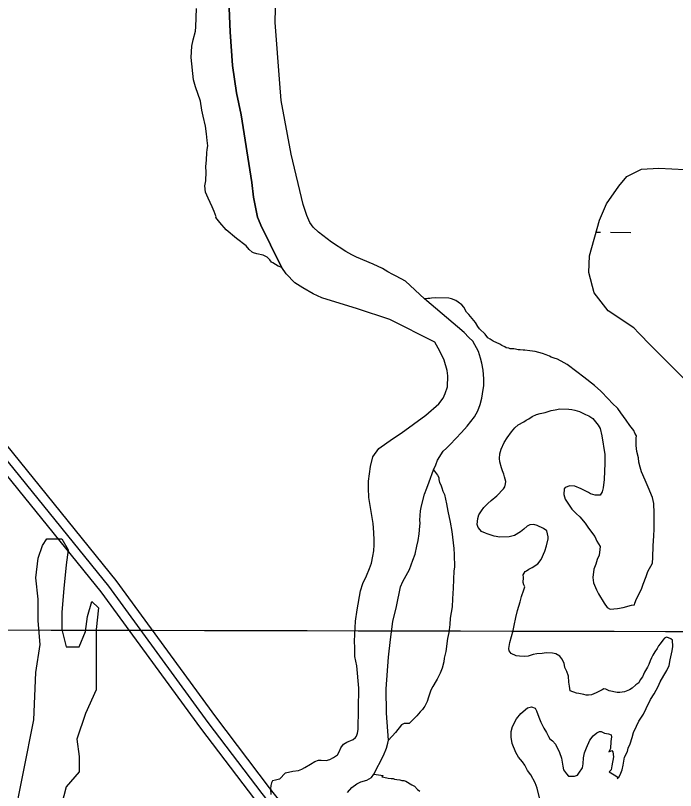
# Model space of a CAD drawing. Extents: x 3192986 to 3230865, y 867483 to 892886.
# Drawn here: x 3201323 to 3202375, y 884781 to 886016 of the extents above; entities that cross this region are included whole.
import ezdxf

# ---------------------------------------------------------------- set-up
doc = ezdxf.new("R2010")
doc.units = 0
for name, color, linetype in [('V-GRID-MAJR', 7, 'Continuous'), ('V-ROAD-CNTR', 7, 'Continuous'), ('V-SITE-VEGE', 7, 'Continuous'), ('V-TOPO-SHOR', 7, 'Continuous'), ('V-WETL-SWMP', 7, 'Continuous')]:
    doc.layers.add(name, color=color, linetype=linetype)

msp = doc.modelspace()

# ---------------------------------------------------------------- linework, layer by layer
at = {"layer": 'V-GRID-MAJR'}
msp.add_spline([(3197214.9, 885046.1), (3202441, 885034.4), (3207667.2, 885023.3), (3212893.3, 885013.1), (3218119.5, 885003.6), (3223345.6, 884994.8), (3228571.8, 884986.9)], degree=3, dxfattribs=at)
at = {"layer": 'V-ROAD-CNTR'}
for points in [[(3201206.7, 885432.4), (3201470.9, 885106.5), (3201629.8, 884889.4), (3201715.6, 884776.1), (3201795.8, 884674.4), (3201882.2, 884531.9), (3201969.7, 884417.5), (3202091.9, 884286.9), (3202264.4, 884130.8), (3202470.7, 883950.1), (3202674.7, 883779.2), (3202740.9, 883722.7)], [(3201218.5, 885441.7), (3201482.7, 885115.7), (3201641.8, 884898.4), (3201727.4, 884785.3), (3201808.2, 884683), (3201894.6, 884540.4), (3201981.2, 884427.2), (3202102.4, 884297.6), (3202274.4, 884142), (3202480.4, 883961.5), (3202684.4, 883790.7), (3202738.9, 883744.2)], [(3201194.9, 885423.1), (3201459, 885097.4), (3201617.7, 884880.5), (3201703.7, 884767), (3201783.5, 884665.9), (3201869.8, 884523.5), (3201958.3, 884407.8), (3202081.4, 884276.2), (3202254.4, 884119.6), (3202460.9, 883938.7), (3202665.1, 883767.8), (3202720.2, 883720.7)]]:
    msp.add_lwpolyline(points, dxfattribs=at)
at = {"layer": 'V-SITE-VEGE'}
for points in [[(3202339.3, 885152.4), (3202339.9, 885170.8), (3202340.8, 885186.8), (3202341.2, 885197.6), (3202341.2, 885212.7), (3202341.5, 885223.1), (3202340.5, 885238.2), (3202338.5, 885247.7), (3202331.9, 885264.4), (3202327.1, 885275.8), (3202320.9, 885288.7), (3202319.2, 885296.3), (3202316.7, 885304.4), (3202316.4, 885311), (3202313.9, 885321.5), (3202312.8, 885330.9), (3202312.6, 885342.3), (3202313.2, 885346.5), (3202310.5, 885350.3), (3202308.8, 885354.6), (3202302.4, 885362.8), (3202296.6, 885371), (3202288.4, 885383.1), (3202283.5, 885389.8), (3202274.3, 885398.1), (3202268.4, 885404.9), (3202256, 885417.5), (3202246.4, 885426.3), (3202228.9, 885439.6), (3202217.9, 885448.4), (3202202.7, 885459.7), (3202197.6, 885462.7), (3202186.9, 885468.2), (3202181.8, 885470.2), (3202177.1, 885471.8), (3202174.3, 885473.3), (3202169.2, 885475.3), (3202163.2, 885477.4), (3202151.5, 885480.6), (3202143, 885481.8), (3202135, 885482.5), (3202132.2, 885482.6), (3202127.5, 885483.2), (3202124.2, 885483.3), (3202120, 885484.4), (3202117.7, 885484.9), (3202111.5, 885485.1), (3202109.7, 885486.1), (3202105.5, 885486.7), (3202103.2, 885488.2), (3202098.5, 885490.2), (3202095.3, 885492.2), (3202084.6, 885497.3), (3202080, 885500.2), (3202076.3, 885502.2), (3202071.7, 885508.5), (3202063, 885516.8), (3202059.9, 885520.7), (3202056.3, 885526.9), (3202045.8, 885539.5), (3202042.2, 885543.3), (3202037.7, 885551.5), (3202034.5, 885554.9), (3202028.5, 885559.3), (3202024.8, 885561.8), (3202017.9, 885564.8), (3202014.1, 885565.4), (3201992.9, 885566.1), (3201986.3, 885565.8), (3201983.5, 885564.9), (3201980.2, 885565), (3201975, 885564.7), (3201944.5, 885592.6), (3201930.1, 885600.6), (3201924.6, 885603.4), (3201916.8, 885607.6), (3201907.9, 885613), (3201893.2, 885619.6), (3201866.6, 885630.9), (3201859, 885634.7), (3201849.4, 885640), (3201826.5, 885654.7), (3201805.8, 885671), (3201797.3, 885678.8), (3201792.4, 885686.1), (3201787.2, 885697.4), (3201781.4, 885714.8), (3201762.4, 885794.9), (3201746.4, 885880.8), (3201744.2, 885908), (3201736.9, 886005.2), (3201738.6, 886074.3)], [(3201662.8, 886040.6), (3201664.9, 885989.9), (3201668.9, 885936.4), (3201675.5, 885893.1), (3201682.7, 885857.6), (3201699.5, 885750.1), (3201702.5, 885726.4), (3201709, 885694.5), (3201715.4, 885678), (3201719.8, 885670.1), (3201738.9, 885630.8), (3201747.5, 885614.3), (3201741.5, 885616.8), (3201733.1, 885621.8), (3201731.3, 885622.8), (3201728.6, 885626.6), (3201724, 885631), (3201718, 885634), (3201707.7, 885636.2), (3201702.1, 885637.8), (3201700.2, 885638.8), (3201695.6, 885643.2), (3201690.6, 885649), (3201675, 885660.8), (3201658.9, 885674.5), (3201648.9, 885686.1), (3201642.5, 885694.3), (3201642.6, 885695.2), (3201641.3, 885699.5), (3201639.5, 885703.8), (3201636.4, 885711), (3201630.3, 885724.8), (3201625.9, 885734.4), (3201624.8, 885744.8), (3201626.4, 885752.8), (3201626.9, 885766.9), (3201626.6, 885774.9), (3201627.5, 885786.2), (3201627.8, 885797), (3201628.4, 885802.7), (3201629.5, 885808.3), (3201628.4, 885816.8), (3201627.3, 885827.7), (3201625.8, 885839.5), (3201622.1, 885855.7), (3201620, 885865.1), (3201617.6, 885879.8), (3201609.8, 885902.2), (3201606.9, 885913.6), (3201603.2, 885949.1), (3201603.8, 885967.4), (3201606, 885977.3), (3201609.7, 885991.3), (3201610.4, 885997.9), (3201611.3, 886027.1)], [(3202075.1, 885189.8), (3202072.3, 885191.3), (3202065.8, 885193.9), (3202064, 885196.3), (3202060.4, 885200.2), (3202059.1, 885204.9), (3202059.9, 885214.3), (3202061.9, 885220.4), (3202065.9, 885226.8), (3202069.8, 885231.9), (3202076.1, 885238.3), (3202081.5, 885243.3), (3202090.2, 885250.6), (3202100.9, 885261.6), (3202102.9, 885264.8), (3202104.4, 885269.5), (3202104.6, 885273.3), (3202102.4, 885280.9), (3202101.6, 885285.1), (3202099.4, 885290.4), (3202097.7, 885295.1), (3202095.2, 885304.7), (3202094.4, 885309.9), (3202095.1, 885317.8), (3202097.2, 885324.9), (3202102.2, 885335.5), (3202106.7, 885342.9), (3202113.6, 885352.6), (3202119, 885359.1), (3202124.3, 885363.6), (3202133.4, 885368.5), (3202137.3, 885371.2), (3202141.6, 885373.4), (3202146.9, 885377.1), (3202153.6, 885380.1), (3202159.7, 885381.8), (3202167.3, 885383.5), (3202177.3, 885386.5), (3202183.5, 885387.7), (3202190.6, 885389.4), (3202205.2, 885388.9), (3202209.9, 885388.3), (3202215, 885387.2), (3202222.1, 885385.1), (3202225.3, 885383.6), (3202231.8, 885380.1), (3202236.9, 885378.1), (3202243.4, 885374.1), (3202252, 885363.4), (3202255.1, 885357.7), (3202258.1, 885346.3), (3202262.4, 885316.5), (3202262.4, 885302.8), (3202261.6, 885276.4), (3202260.2, 885263.3), (3202258.6, 885257.2), (3202255.2, 885251.7), (3202247.2, 885251.9), (3202239.7, 885254), (3202236.5, 885256), (3202230, 885259), (3202224.9, 885262), (3202214.6, 885266.1), (3202206.6, 885266.3), (3202199.5, 885263.7), (3202198, 885261.9), (3202197.2, 885252.5), (3202199.4, 885245.4), (3202205.7, 885235.7), (3202210.2, 885229.5), (3202217, 885222.2), (3202222.5, 885217.3), (3202231.2, 885207.1), (3202236.6, 885199), (3202246.6, 885185.9), (3202250.1, 885178.3), (3202255, 885169.7), (3202254.9, 885164.9), (3202253.6, 885156), (3202250.6, 885149), (3202248.5, 885141.6), (3202244.9, 885133.7), (3202243.6, 885120.5), (3202244.8, 885112), (3202249.1, 885101), (3202252.7, 885094.3), (3202261.7, 885079.4), (3202266.6, 885072.7), (3202271.3, 885070.2), (3202282.6, 885070.8), (3202292.1, 885072.4), (3202304.9, 885076.2), (3202309.7, 885077), (3202310.2, 885079.8), (3202313.2, 885086.3), (3202321.3, 885102.1), (3202323.9, 885109.6), (3202328.5, 885122.1), (3202331.1, 885130.1), (3202338.6, 885143.5), (3202339.3, 885152.4)], [(3202356.6, 884964.3), (3202361.6, 884972.2), (3202365.1, 884980.1), (3202366.8, 884989), (3202370.1, 885003.5), (3202370.8, 885010.6), (3202370.6, 885020.5), (3202367.8, 885022.9), (3202364.1, 885024.4), (3202360.9, 885025.5), (3202358, 885023.7), (3202355, 885020.5), (3202351.1, 885014.5), (3202348.2, 885011.3), (3202346.2, 885007.5), (3202342.2, 885002), (3202339.2, 884996.9), (3202337.2, 884992.3), (3202334.7, 884987.6), (3202332.7, 884982), (3202330.6, 884977.4), (3202326.1, 884969.5), (3202322.6, 884962.1), (3202319.2, 884957.5), (3202316.7, 884952.8), (3202312.3, 884949.2), (3202306, 884944.2), (3202301.7, 884941.5), (3202294.1, 884938.5), (3202286.5, 884937.3), (3202282.3, 884937.4), (3202269.6, 884939.7), (3202264, 884942.7), (3202260.8, 884942.8), (3202258.4, 884941.4), (3202250.7, 884937.9), (3202248.8, 884936.5), (3202241.1, 884933.5), (3202236.4, 884932.7), (3202232.6, 884932.8), (3202229.4, 884933.8), (3202221.4, 884935.5), (3202217.2, 884936.1), (3202207.4, 884939.7), (3202206.2, 884947.3), (3202205, 884953.9), (3202204.8, 884963.4), (3202202.2, 884970.5), (3202199.1, 884977.2), (3202197.9, 884983.8), (3202193.9, 884991), (3202190.7, 884994.9), (3202184.7, 884998.8), (3202179.1, 885000), (3202169.2, 885000.3), (3202162.6, 884999.5), (3202154.1, 884998.8), (3202148.4, 884997.6), (3202140.3, 884995), (3202134.6, 884994.7), (3202126.6, 884995), (3202121, 884995.6), (3202113.1, 884999.2), (3202109.9, 885003.5), (3202109.6, 885007.3), (3202111.3, 885016.7), (3202116.6, 885035.8), (3202118.2, 885043.8), (3202120.5, 885056.9), (3202123.2, 885067.7), (3202127.4, 885081.7), (3202129.6, 885090.1), (3202133.7, 885100.8), (3202135.2, 885105.5), (3202133.4, 885108.8), (3202132.6, 885112.6), (3202132.8, 885120.6), (3202132.5, 885124.9), (3202135.5, 885130), (3202137.9, 885131.3), (3202141.3, 885133.6), (3202147, 885136.2), (3202155.7, 885142.5), (3202161.1, 885149), (3202167.1, 885162.5), (3202169.7, 885170.9), (3202172.4, 885182.1), (3202172.5, 885185.4), (3202170, 885194.9), (3202164.9, 885198.3), (3202154.7, 885203.4), (3202149.6, 885204.9), (3202143, 885204.2), (3202138.7, 885202.5), (3202133.3, 885197.4), (3202128, 885193.4), (3202118.4, 885187.5), (3202109.9, 885185.4), (3202095.2, 885184.9), (3202086.3, 885186.2), (3202075.1, 885189.8)], [(3201318.9, 884728), (3201352, 884893.5), (3201355.4, 884969), (3201362.3, 885013.7), (3201358.8, 885051.5), (3201358.8, 885085.8), (3201355.4, 885120.1), (3201358.8, 885151.1), (3201365.7, 885171.7), (3201372.6, 885182), (3201396.6, 885182), (3201406.9, 885164.8), (3201403.5, 885140.8), (3201400, 885103), (3201396.6, 885065.2), (3201396.6, 885037.7), (3201403.5, 885010.2), (3201424.1, 885010.2), (3201434.4, 885034.3), (3201437.8, 885058.3), (3201444.7, 885082.4), (3201455, 885072.1), (3201451.5, 885037.7), (3201451.5, 884993.1), (3201451.5, 884941.6), (3201434.4, 884903.8), (3201420.6, 884862.6), (3201424.1, 884835.1), (3201424.1, 884811), (3201403.5, 884787), (3201393.2, 884745.8)], [(3202158.3, 884769.2), (3202154.6, 884784.9), (3202151.5, 884793.4), (3202144.8, 884805.9), (3202139.4, 884812.7), (3202134.9, 884821.3), (3202131.3, 884826.6), (3202125, 884834.3), (3202120.5, 884841.5), (3202114.8, 884855.8), (3202113.2, 884865.8), (3202113, 884875.2), (3202115.2, 884883.2), (3202121.7, 884895.2), (3202128.5, 884903.5), (3202139.2, 884912.6), (3202145.8, 884914.3), (3202151.4, 884912.2), (3202153.6, 884907.9), (3202157.6, 884897.9), (3202160.6, 884889.8), (3202165.5, 884880.2), (3202169.5, 884873.5), (3202172.6, 884866.8), (3202174.9, 884863.4), (3202179, 884860), (3202184, 884854.6), (3202190.2, 884841.7), (3202193.3, 884832.7), (3202195.7, 884819.9), (3202196.9, 884814.2), (3202201.4, 884807.5), (3202204.6, 884804.1), (3202214.5, 884803.8), (3202218.8, 884805.5), (3202221.3, 884808.7), (3202227.2, 884817), (3202228.3, 884823.6), (3202228.6, 884833), (3202230.3, 884841), (3202233.4, 884848.9), (3202238.9, 884861.4), (3202243.8, 884867.9), (3202250.1, 884872.9), (3202254, 884875.1), (3202256.8, 884875), (3202261.9, 884872.5), (3202268.5, 884871.4), (3202272.6, 884869.8), (3202273, 884866.5), (3202272.3, 884859), (3202271.5, 884847.7), (3202269, 884842.6), (3202271.4, 884843.9), (3202273.8, 884844.8), (3202275.6, 884842.4), (3202276.3, 884834.8), (3202273.9, 884820.3), (3202272.8, 884814.2), (3202270.9, 884812.4), (3202269.4, 884810.5), (3202277.3, 884806.1), (3202283.3, 884802.1), (3202282.3, 884800.3), (3202285.2, 884802.5), (3202287.2, 884805.8), (3202290.2, 884813.7), (3202291.9, 884821.2), (3202294.2, 884834.3), (3202298.7, 884843.1), (3202299.8, 884848.7), (3202302.8, 884855.2), (3202306.4, 884865.5), (3202308.6, 884873.4), (3202313.1, 884883.7), (3202317.1, 884891.6), (3202324.1, 884902.7), (3202328.6, 884911.5), (3202335.6, 884925.9), (3202341.1, 884935.1), (3202347.6, 884946.7), (3202351.1, 884954.1), (3202356.6, 884964.3)], [(3201852.4, 884778), (3201859.4, 884785.7), (3201867.1, 884791.6), (3201873.6, 884794.6), (3201883.2, 884797.7), (3201890.4, 884801.8), (3201894.5, 884806.9), (3201909.2, 884805.1), (3201907.2, 884802.8), (3201910, 884802.3), (3201917, 884800.7), (3201921.7, 884800), (3201925, 884799.9), (3201927.4, 884798.9), (3201931.1, 884798.3), (3201935.8, 884798.2), (3201939.1, 884797.2), (3201941.9, 884797.1), (3201945.2, 884796), (3201954.9, 884790.1), (3201959.1, 884788.1), (3201964.1, 884782.7), (3201967.8, 884779.8)]]:
    msp.add_lwpolyline(points, dxfattribs=at)
msp.add_lwpolyline([(3201942.7, 884887.8), (3201940.3, 884886.9), (3201938.4, 884885.6), (3201928.6, 884873.6), (3201917.8, 884861.2), (3201914.2, 884904), (3201913.8, 884942.8), (3201917.9, 884993.5), (3201920.6, 885021.7), (3201924.8, 885050.3), (3201930.3, 885074.5), (3201936.6, 885105.5), (3201940.5, 885114.3), (3201951.2, 885133.2), (3201956.4, 885148.1), (3201960, 885157.5), (3201962.8, 885170.3), (3201965.1, 885179.5), (3201966.8, 885189.8), (3201967.8, 885202.2), (3201967.9, 885206.8), (3201967.5, 885211.7), (3201968.9, 885226.6), (3201970.3, 885234.5), (3201975.1, 885253.1), (3201978.6, 885262.9), (3201982.6, 885273.1), (3201989.6, 885292.1), (3201995.9, 885283.5), (3201998.1, 885279.6), (3201998, 885276.4), (3201998.8, 885272.1), (3202001.1, 885268.2), (3202002.8, 885263.5), (3202004.5, 885258.2), (3202007.2, 885252.5), (3202010, 885237.8), (3202012.5, 885226.4), (3202016.2, 885208.4), (3202018.6, 885193.7), (3202022, 885166.7), (3202022.1, 885157.3), (3202022.9, 885137), (3202021.8, 885130.9), (3202021, 885103.6), (3202019.5, 885086.2), (3202019.1, 885073.5), (3202016.2, 885055.7), (3202015.4, 885045.8), (3202013.6, 885032.7), (3202011.9, 885023.3), (3202008.9, 885002.7), (3202006.2, 884991.9), (3202006, 884986.3), (3202003.4, 884976), (3202000.3, 884968.1), (3201995.3, 884958.3), (3201993.8, 884956), (3201988.3, 884946.7), (3201985.3, 884940.7), (3201981.2, 884929.5), (3201979.1, 884923), (3201975.6, 884915.6), (3201974.1, 884913.2), (3201971.6, 884910), (3201968.2, 884906.4), (3201962.8, 884899.9), (3201957.5, 884894.9), (3201952.6, 884889.9), (3201950.7, 884887.6), (3201945, 884887.7)], close=True, dxfattribs=at)
at = {"layer": 'V-TOPO-SHOR'}
for points in [[(3201852.4, 884778), (3201859.4, 884785.7), (3201867.1, 884791.6), (3201873.6, 884794.6), (3201883.2, 884797.7), (3201890.4, 884801.8), (3201894.5, 884806.9), (3201909.7, 884836.9), (3201914.5, 884848.5), (3201916.7, 884856.5), (3201917.8, 884861.2), (3201914.2, 884904), (3201913.8, 884942.8), (3201917.9, 884993.5), (3201920.6, 885021.7), (3201924.8, 885050.3), (3201930.3, 885074.5), (3201936.6, 885105.5), (3201940.5, 885114.3), (3201951.2, 885133.2), (3201956.4, 885148.1), (3201960, 885157.5), (3201962.8, 885170.3), (3201965.1, 885179.5), (3201966.8, 885189.8), (3201967.8, 885202.2), (3201967.9, 885206.8), (3201967.5, 885211.7), (3201968.9, 885226.6), (3201970.3, 885234.5), (3201975.1, 885253.1), (3201978.6, 885262.9), (3201982.6, 885273.1), (3201989.6, 885292.1), (3201993.2, 885300), (3201995.8, 885307.4), (3202004.7, 885321.6), (3202010.3, 885326.8), (3202015.8, 885332.4), (3202034.2, 885351.4), (3202043, 885361.9), (3202054.6, 885376.4), (3202060.2, 885386.1), (3202063.9, 885396.1), (3202066.6, 885406.5), (3202067.8, 885413), (3202069.6, 885426.6), (3202069.5, 885437), (3202068.8, 885450.8), (3202066.6, 885462), (3202064.4, 885470.2), (3202061.4, 885480.4), (3202052, 885497), (3202045.6, 885503.1), (3202038.1, 885510.7), (3201975, 885564.7), (3201944.5, 885592.6), (3201930.1, 885600.6), (3201924.6, 885603.4), (3201916.8, 885607.6), (3201907.9, 885613), (3201893.2, 885619.6), (3201866.6, 885630.9), (3201859, 885634.7), (3201849.4, 885640), (3201826.5, 885654.7), (3201805.8, 885671), (3201797.3, 885678.8), (3201792.4, 885686.1), (3201787.2, 885697.4), (3201781.4, 885714.8), (3201762.4, 885794.9), (3201746.4, 885880.8), (3201744.2, 885908), (3201736.9, 886005.2), (3201738.6, 886074.3)], [(3201743.6, 884799.3), (3201753.4, 884809), (3201765, 884812), (3201773.9, 884813), (3201779.4, 884815), (3201784.3, 884817.4), (3201793.1, 884823.1), (3201800, 884827.3), (3201806.1, 884829.2), (3201810.2, 884829.5), (3201818.5, 884828.9), (3201824.1, 884830.5), (3201830, 884833.6), (3201836.1, 884837.8), (3201839.2, 884842.8), (3201841.5, 884849.1), (3201846, 884854.7), (3201851, 884857.8), (3201861.4, 884862.4), (3201865.2, 884865.3), (3201866.4, 884867.5), (3201868.4, 884872.6), (3201869.2, 884878.4), (3201870.6, 884943.9), (3201867.4, 884979.6), (3201864.1, 884994.3), (3201863.8, 885008.6), (3201863.5, 885018.8), (3201865.1, 885050.9), (3201867.7, 885069), (3201873.1, 885099.4), (3201876.8, 885110.9), (3201882.3, 885123.3), (3201887.1, 885134.7), (3201890.3, 885143.4), (3201892.9, 885154.6), (3201894.2, 885162.9), (3201894.8, 885172.4), (3201894.9, 885180), (3201894.3, 885192.3), (3201893.2, 885206.6), (3201889.2, 885232.1), (3201886.3, 885248), (3201885.7, 885263), (3201885.7, 885273.8), (3201888.7, 885297.3), (3201892.5, 885312.7), (3201902, 885326.3), (3201923.8, 885341.7), (3201938.1, 885350.7), (3201977.4, 885379), (3201998.1, 885397.4), (3202004.8, 885406.5), (3202008.2, 885413.5), (3202011.8, 885424.4), (3202012.1, 885442.1), (3202011.3, 885450.3), (3202006.5, 885466.8), (3201999.3, 885481.1), (3201991.3, 885495.3), (3201919.7, 885531.9), (3201868.4, 885548.4), (3201811.5, 885566), (3201797.6, 885572.3), (3201780.8, 885582.3), (3201768.3, 885590.3), (3201754.4, 885604.5), (3201747.5, 885614.3), (3201738.9, 885630.8), (3201719.8, 885670.1), (3201715.4, 885678), (3201709, 885694.5), (3201702.5, 885726.4), (3201699.5, 885750.1), (3201682.7, 885857.6), (3201675.5, 885893.1), (3201668.9, 885936.4), (3201664.9, 885989.9), (3201662.8, 886040.6)], [(3201743.6, 884799.3), (3201737.3, 884797.4), (3201732.9, 884796.4), (3201731, 884793.3), (3201730.1, 884789.1), (3201729.3, 884783.4), (3201730.2, 884774.7)]]:
    msp.add_lwpolyline(points, dxfattribs=at)
at = {"layer": 'V-WETL-SWMP'}
for p, q in [((3202248.8, 885671), (3202255.9, 885670.9)), ((3202271.9, 885670.7), (3202303.9, 885670.4))]:
    msp.add_line(p, q, dxfattribs=at)
msp.add_lwpolyline([(3202405.2, 885420.9), (3202336, 885490.4), (3202316.8, 885510), (3202309.1, 885518.2), (3202268, 885545.6), (3202245.8, 885574), (3202237.3, 885606.8), (3202238.2, 885632.9), (3202254.2, 885690.2), (3202265.3, 885716), (3202285.2, 885743.9), (3202297.5, 885759.4), (3202320.9, 885771.4), (3202348.6, 885772.9), (3202411.1, 885769.4)], dxfattribs=at)

doc.saveas('drawing.dxf')
